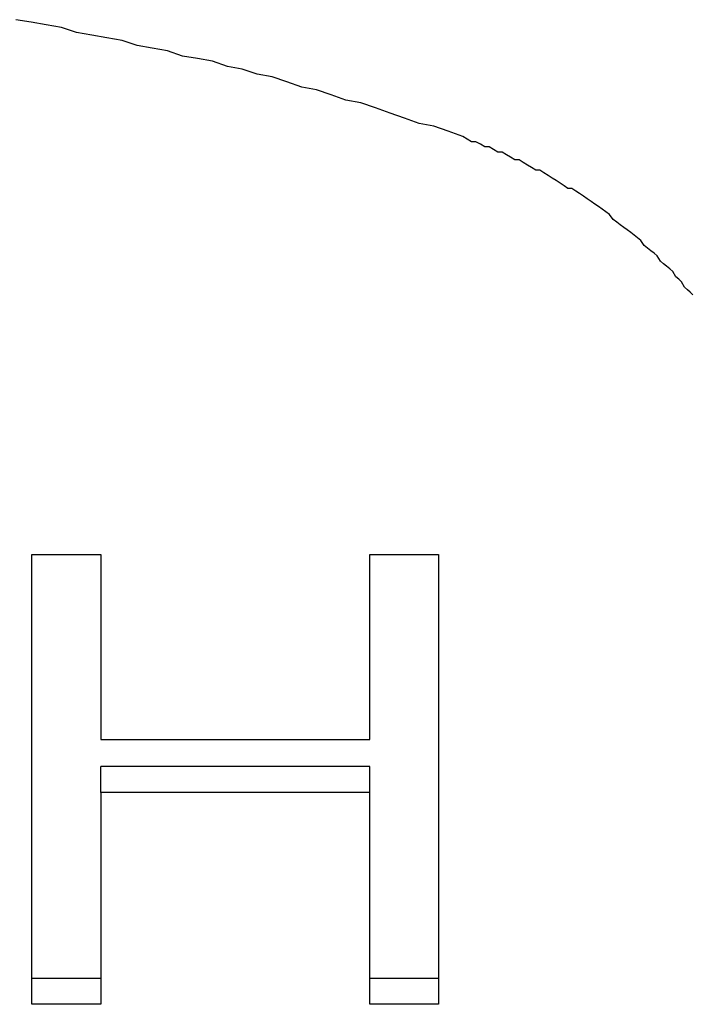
# Model space of a CAD drawing. Extents: x 1107 to 4046, y 937 to 3355.
# Tile 616 of 656: x 2202.52 to 2205.11, y 2703.2 to 2706.99. Entities that reach past the tile are written whole.
import ezdxf

# ---------------------------------------------------------------- set-up
doc = ezdxf.new("R2010")
doc.units = 0
doc.layers.add('KF_VIDA_L___C_REAR', color=7, linetype='CONTINUOUS')

# ---------------------------------------------------------------- blocks, each defined once
blk = doc.blocks.new('KF_VIDA_L___C_REAR')
at = {"layer": 'KF_VIDA_L___C_REAR'}
for p, q in [((15.589939, 1015.719338), (15.855183, 1015.719338)), ((15.589939, 1013.987288), (15.589939, 1015.719338)), ((15.855183, 1015.719338), (15.855183, 1015.007772)), ((16.891769, 1015.719338), (17.157012, 1015.719338)), ((16.891769, 1015.007772), (16.891769, 1015.719338)), ((17.157012, 1015.719338), (17.157012, 1013.987288)), ((15.855183, 1015.007772), (16.891769, 1015.007772)), ((16.891769, 1014.903147), (15.855183, 1014.903147)), ((15.855183, 1014.803147), (15.855183, 1014.903147)), ((16.891769, 1014.803147), (16.891769, 1014.903147)), ((16.891769, 1014.803147), (15.855183, 1014.803147)), ((15.855183, 1014.803147), (15.855183, 1013.987288)), ((16.891769, 1013.987288), (16.891769, 1014.803147)), ((15.855183, 1014.087288), (15.589939, 1014.087288)), ((17.157012, 1014.087288), (16.891769, 1014.087288)), ((15.855183, 1013.987288), (15.589939, 1013.987288)), ((17.157012, 1013.987288), (16.891769, 1013.987288))]:
    blk.add_line(p, q, dxfattribs=at)
for points in [[(17.25, 1017.33, 0), (17.1943, 1017.35, 0), (17.1384, 1017.37, 0), (17.0824, 1017.38, 0), (17.0262, 1017.4, 0), (16.97, 1017.42, 0), (16.9136, 1017.44, 0), (16.857, 1017.46, 0), (16.8004, 1017.47, 0), (16.7437, 1017.49, 0), (16.6868, 1017.51, 0), (16.6298, 1017.52, 0), (16.5727, 1017.54, 0), (16.5155, 1017.56, 0), (16.4582, 1017.57, 0), (16.4007, 1017.59, 0), (16.3432, 1017.6, 0), (16.2856, 1017.62, 0), (16.2278, 1017.63, 0), (16.17, 1017.64, 0), (16.1121, 1017.66, 0), (16.0541, 1017.67, 0), (15.9959, 1017.68, 0), (15.9377, 1017.7, 0), (15.8794, 1017.71, 0), (15.8211, 1017.72, 0), (15.7626, 1017.73, 0), (15.704, 1017.75, 0), (15.6454, 1017.76, 0), (15.5867, 1017.77, 0), (15.5279, 1017.78, 0)], [(18.1373, 1016.72, 0), (18.1266, 1016.73, 0), (18.1157, 1016.74, 0), (18.1047, 1016.75, 0), (18.0936, 1016.77, 0), (18.0823, 1016.78, 0), (18.0709, 1016.79, 0), (18.0594, 1016.81, 0), (18.0477, 1016.82, 0), (18.0359, 1016.83, 0), (18.024, 1016.84, 0), (18.0119, 1016.85, 0), (17.9997, 1016.87, 0), (17.9874, 1016.88, 0), (17.9749, 1016.89, 0), (17.9623, 1016.9, 0), (17.9496, 1016.91, 0), (17.9368, 1016.93, 0), (17.9238, 1016.94, 0), (17.9108, 1016.95, 0), (17.8976, 1016.96, 0), (17.8842, 1016.97, 0), (17.8708, 1016.98, 0), (17.8572, 1016.99, 0), (17.8436, 1017, 0), (17.8298, 1017.01, 0), (17.8159, 1017.03, 0), (17.8019, 1017.04, 0), (17.7877, 1017.05, 0), (17.7735, 1017.06, 0), (17.7591, 1017.07, 0), (17.7447, 1017.08, 0), (17.7301, 1017.09, 0), (17.7154, 1017.1, 0), (17.7007, 1017.11, 0), (17.6858, 1017.12, 0), (17.6708, 1017.13, 0), (17.6557, 1017.13, 0), (17.6406, 1017.14, 0), (17.6253, 1017.15, 0), (17.6099, 1017.16, 0), (17.5944, 1017.17, 0), (17.5789, 1017.18, 0), (17.5632, 1017.19, 0), (17.5475, 1017.2, 0), (17.5316, 1017.2, 0), (17.5157, 1017.21, 0), (17.4997, 1017.22, 0), (17.4836, 1017.23, 0), (17.4674, 1017.24, 0), (17.4512, 1017.24, 0), (17.4348, 1017.25, 0), (17.4184, 1017.26, 0), (17.4019, 1017.27, 0), (17.3853, 1017.27, 0), (17.3686, 1017.28, 0), (17.3519, 1017.29, 0), (17.3351, 1017.29, 0), (17.3182, 1017.3, 0), (17.3013, 1017.31, 0), (17.2842, 1017.31, 0), (17.2672, 1017.32, 0), (17.25, 1017.33, 0)]]:
    blk.add_polyline3d(points, dxfattribs=at)

msp = doc.modelspace()

# ---------------------------------------------------------------- block references
at = {"layer": 'KF_VIDA_L___C_REAR'}
msp.add_blockref('KF_VIDA_L___C_REAR', (2186.9791, 1689.2132), dxfattribs=at)

doc.saveas('drawing.dxf')
